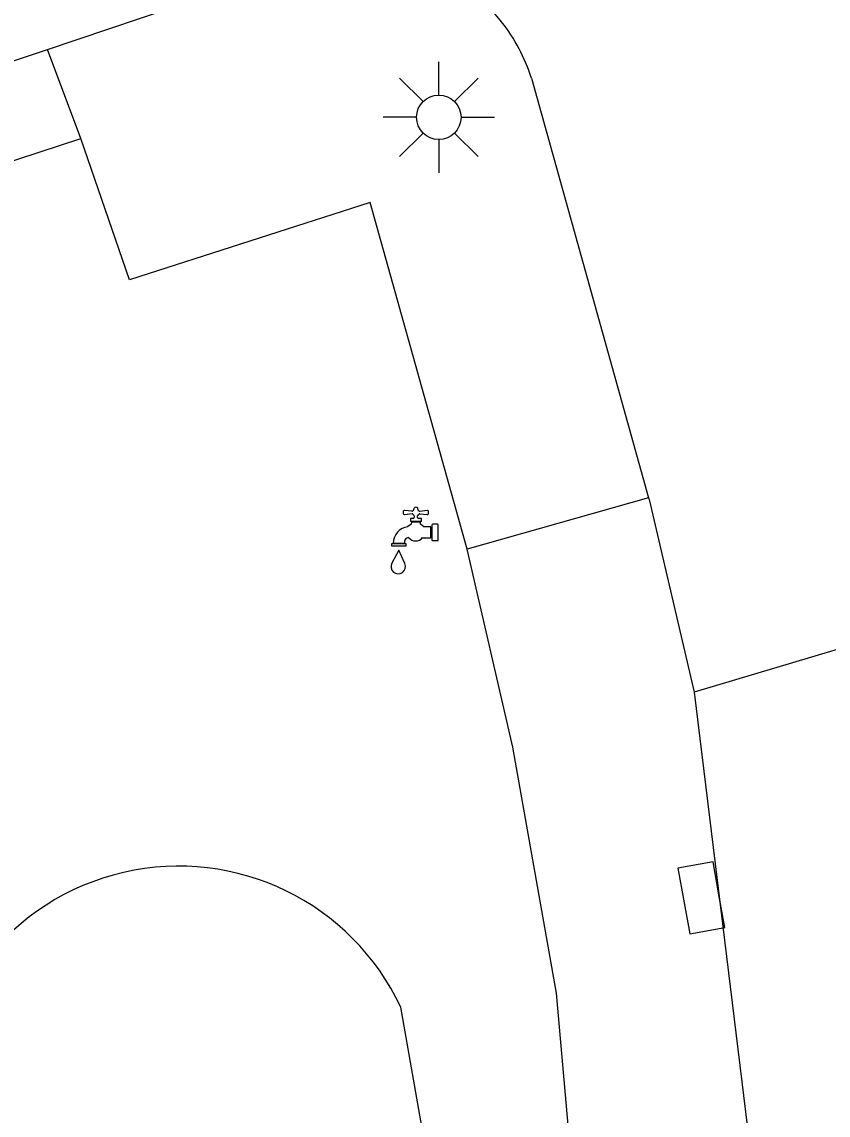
# Model space of a CAD drawing. Extents: x 125000 to 129004, y 397500 to 399008.
# Drawn here: x 126944.61 to 126953.67, y 398678.63 to 398690.92 of the extents above; entities that cross this region are included whole.
import ezdxf

# ---------------------------------------------------------------- set-up
doc = ezdxf.new("R2010")
doc.units = 0
for name, color, linetype in [('gg-knt-verharding', 7, 'Continuous'), ('gt-symb-kolk', 7, 'Continuous'), ('gt-symb-lichtmast', 7, 'Continuous'), ('gt-symb-watertappunt', 7, 'Continuous')]:
    doc.layers.add(name, color=color, linetype=linetype)

# ---------------------------------------------------------------- blocks, each defined once
blk = doc.blocks.new('gt0-KOLK')
at = {"layer": 'gt-symb-kolk'}
blk.add_lwpolyline([(0, 0), (0.375, 0), (0.375, 0.4), (-0.375, 0.4), (-0.375, 0), (0, 0)], dxfattribs=at)
blk = doc.blocks.new('gt0-WTP')
at = {"layer": 'gt-symb-watertappunt'}
for p, q in [((-0.019, 0.266), (-0.019, 0.256)), ((-0.019, 0.266), (-0.019, 0.256)), ((0.023, 0.256), (0.024, 0.267)), ((0.023, 0.256), (0.024, 0.267)), ((-0.141, 0.229), (-0.141, 0.214)), ((-0.141, 0.229), (-0.141, 0.214)), ((-0.125, 0.198), (-0.041, 0.207)), ((-0.125, 0.198), (-0.041, 0.207)), ((-0.042, 0.234), (-0.124, 0.243)), ((-0.042, 0.234), (-0.124, 0.243)), ((-0.024, 0.244), (-0.031, 0.238)), ((-0.024, 0.244), (-0.031, 0.238)), ((-0.017, 0.184), (-0.018, 0.164)), ((-0.017, 0.184), (-0.018, 0.164)), ((0.022, 0.164), (0.021, 0.183)), ((0.022, 0.164), (0.021, 0.183)), ((0.035, 0.238), (0.028, 0.245)), ((0.035, 0.238), (0.028, 0.245)), ((0.128, 0.243), (0.046, 0.233)), ((0.128, 0.243), (0.046, 0.233)), ((0.046, 0.206), (0.129, 0.198)), ((0.046, 0.206), (0.129, 0.198)), ((0.145, 0.213), (0.145, 0.228)), ((0.145, 0.213), (0.145, 0.228)), ((0.183, 0.079), (0.183, -0.086)), ((0.183, 0.079), (0.183, -0.086)), ((0.244, 0.089), (0.193, 0.089)), ((0.244, 0.089), (0.193, 0.089)), ((0.254, -0.086), (0.254, 0.079)), ((0.254, -0.086), (0.254, 0.079)), ((0.193, -0.096), (0.244, -0.096)), ((0.193, -0.096), (0.244, -0.096)), ((-0.251, -0.124), (-0.126, -0.124)), ((-0.251, -0.124), (-0.126, -0.124))]:
    blk.add_line(p, q, dxfattribs=at)
for points in [[(-0.028, 0.154), (-0.059, 0.154), (-0.059, 0.124), (0.064, 0.124), (0.064, 0.154), (0.032, 0.154)], [(-0.028, 0.154), (-0.059, 0.154), (-0.059, 0.124), (0.064, 0.124), (0.064, 0.154), (0.032, 0.154)], [(-0.03, 0.196), (-0.03, 0.194), (-0.027, 0.194)], [(-0.03, 0.196), (-0.03, 0.194), (-0.027, 0.194)], [(0.031, 0.193), (0.035, 0.193), (0.035, 0.196)], [(0.031, 0.193), (0.035, 0.193), (0.035, 0.196)], [(0.078, -0.063), (0.172, -0.063), (0.172, 0.059), (0.092, 0.059), (0.072, 0.074), (0.053, 0.089), (0.054, 0.111), (-0.048, 0.111), (-0.049, 0.089), (-0.09, 0.059)], [(0.078, -0.063), (0.172, -0.063), (0.172, 0.059), (0.092, 0.059), (0.072, 0.074), (0.053, 0.089), (0.054, 0.111), (-0.048, 0.111), (-0.049, 0.089), (-0.09, 0.059)], [(-0.121, -0.355), (-0.189, -0.203), (-0.267, -0.348)], [(-0.121, -0.355), (-0.189, -0.203), (-0.267, -0.348)]]:
    blk.add_lwpolyline(points, dxfattribs=at)
blk.add_lwpolyline([(-0.269, -0.13), (-0.109, -0.13), (-0.109, -0.16), (-0.269, -0.16)], close=True, dxfattribs=at)
blk.add_lwpolyline([(-0.269, -0.13), (-0.109, -0.13), (-0.109, -0.16), (-0.269, -0.16)], close=True, dxfattribs=at)
for centre, radius, start, end in [((-0.034, 0.255), 0.015, 313.7443, 2.488), ((-0.034, 0.255), 0.015, 313.7443, 2.488), ((0.002, 0.256), 0.0242, 27.6778, 154.2233), ((0.002, 0.256), 0.0242, 27.6778, 154.2233), ((0.038, 0.256), 0.015, 177.512, 226.2557), ((0.038, 0.256), 0.015, 177.512, 226.2557), ((-0.126, 0.228), 0.015, 83.5026, 178.1535), ((-0.126, 0.228), 0.015, 83.5026, 178.1535), ((-0.126, 0.213), 0.015, 178.1535, 275.5795), ((-0.126, 0.213), 0.015, 178.1535, 275.5795), ((-0.04, 0.249), 0.015, 263.5026, 310.2535), ((-0.04, 0.249), 0.015, 263.5026, 310.2535), ((-0.04, 0.197), 0.01, 358.8072, 95.5795), ((-0.04, 0.197), 0.01, 358.8072, 95.5795), ((-0.028, 0.164), 0.01, 270, 358.8072), ((-0.028, 0.164), 0.01, 270, 358.8072), ((-0.027, 0.184), 0.01, 358.8072, 88.8072), ((-0.027, 0.184), 0.01, 358.8072, 88.8072), ((0.031, 0.183), 0.01, 91.1928, 181.1928), ((0.031, 0.183), 0.01, 91.1928, 181.1928), ((0.032, 0.164), 0.01, 181.1928, 270), ((0.032, 0.164), 0.01, 181.1928, 270), ((0.046, 0.249), 0.0156, 223.3793, 270.1302), ((0.046, 0.249), 0.0156, 223.3793, 270.1302), ((0.045, 0.196), 0.01, 84.4205, 181.1928), ((0.045, 0.196), 0.01, 84.4205, 181.1928), ((0.13, 0.228), 0.015, 1.8465, 96.4974), ((0.13, 0.228), 0.015, 1.8465, 96.4974), ((0.13, 0.213), 0.015, 264.4205, 1.8465), ((0.13, 0.213), 0.015, 264.4205, 1.8465), ((-0.065, -0.125), 0.186, 97.6391, 179.5238), ((-0.065, -0.125), 0.186, 97.6391, 179.5238), ((0.193, 0.079), 0.01, 90, 180), ((0.193, 0.079), 0.01, 90, 180), ((0.244, 0.079), 0.01, 360, 90), ((0.244, 0.079), 0.01, 360, 90), ((-0.074, -0.114), 0.0533, 95.9137, 190.2253), ((-0.074, -0.114), 0.0533, 95.9137, 190.2253), ((0, 0), 0.1, 217.5976, 321.3207), ((0, 0), 0.1, 217.5976, 321.3207), ((0.193, -0.086), 0.01, 180, 270), ((0.193, -0.086), 0.01, 180, 270), ((0.244, -0.086), 0.01, 270, 0), ((0.244, -0.086), 0.01, 270, 0), ((-0.196, -0.388), 0.0814, 151.1653, 24.0576), ((-0.196, -0.388), 0.0814, 151.1653, 24.0576)]:
    blk.add_arc(centre, radius, start, end, dxfattribs=at)
blk = doc.blocks.new('gt0-LMAST')
at = {"layer": 'gt-symb-lichtmast'}
for p, q in [((-0.005, 0.246), (-0.005, 0.621)), ((-0.182, 0.173), (-0.447, 0.438)), ((0.172, 0.173), (0.437, 0.438)), ((-0.255, -0.004), (-0.63, -0.004)), ((0.245, -0.004), (0.62, -0.004)), ((-0.182, -0.181), (-0.447, -0.446)), ((0.437, -0.446), (0.172, -0.181)), ((-0.005, -0.254), (-0.005, -0.629))]:
    blk.add_line(p, q, dxfattribs=at)
blk.add_circle((-0.005, -0.004), 0.25, dxfattribs=at)

msp = doc.modelspace()

# ---------------------------------------------------------------- linework, layer by layer
at = {"layer": 'gg-knt-verharding'}
for p, q in [((126944.899, 398690.607), (126947.817, 398691.591)), ((126945.274, 398689.605), (126944.899, 398690.607)), ((126950.335, 398690.283), (126951.651, 398685.566)), ((126930.904, 398684.885), (126945.274, 398689.605)), ((126951.651, 398685.566), (126949.612, 398684.987)), ((126958.46, 398685.258), (126952.163, 398683.383)), ((126949.406, 398676.785), (126948.866, 398679.84))]:
    msp.add_line(p, q, dxfattribs=at)
for points in [[(126793.045, 398652.856), (126806.414, 398652.868), (126811.281, 398653.101), (126822.428, 398654.05), (126836.732, 398656.271), (126846.816, 398658.521), (126858.244, 398661.705), (126873.6, 398666.82), (126899.473, 398675.492), (126922.682, 398683.17), (126939.658, 398688.844), (126944.899, 398690.607)], [(126949.612, 398684.987), (126948.523, 398688.884), (126945.82, 398688.017), (126945.274, 398689.605)], [(126951.651, 398685.566), (126951.657, 398685.546), (126952.163, 398683.383)], [(126950.779, 398670.278), (126950.97, 398671.707), (126950.972, 398674.365), (126950.924, 398676.524), (126950.615, 398679.999), (126950.125, 398682.765), (126949.612, 398684.987)], [(126952.163, 398683.383), (126952.952, 398676.917), (126953.1, 398674.105)]]:
    msp.add_lwpolyline(points, dxfattribs=at)
for centre, radius, start, end in [((126948.418, 398689.669), 2.014, 38.2678, 107.3534), ((126948.409, 398689.666), 2.022, 17.7534, 38.1658), ((126946.372, 398678.672), 2.754, 25.0892, 180.9447)]:
    msp.add_arc(centre, radius, start, end, dxfattribs=at)

# ---------------------------------------------------------------- block references
at = {"layer": 'gt-symb-kolk', "rotation": 100.25432428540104}
msp.add_blockref('gt0-KOLK', (126952.441, 398681.105), dxfattribs=at)
at = {"layer": 'gt-symb-lichtmast'}
msp.add_blockref('gt0-LMAST', (126949.299, 398689.847), dxfattribs=at)
at = {"layer": 'gt-symb-watertappunt'}
msp.add_blockref('gt0-WTP', (126949.034, 398685.181), dxfattribs=at)

doc.saveas('drawing.dxf')
